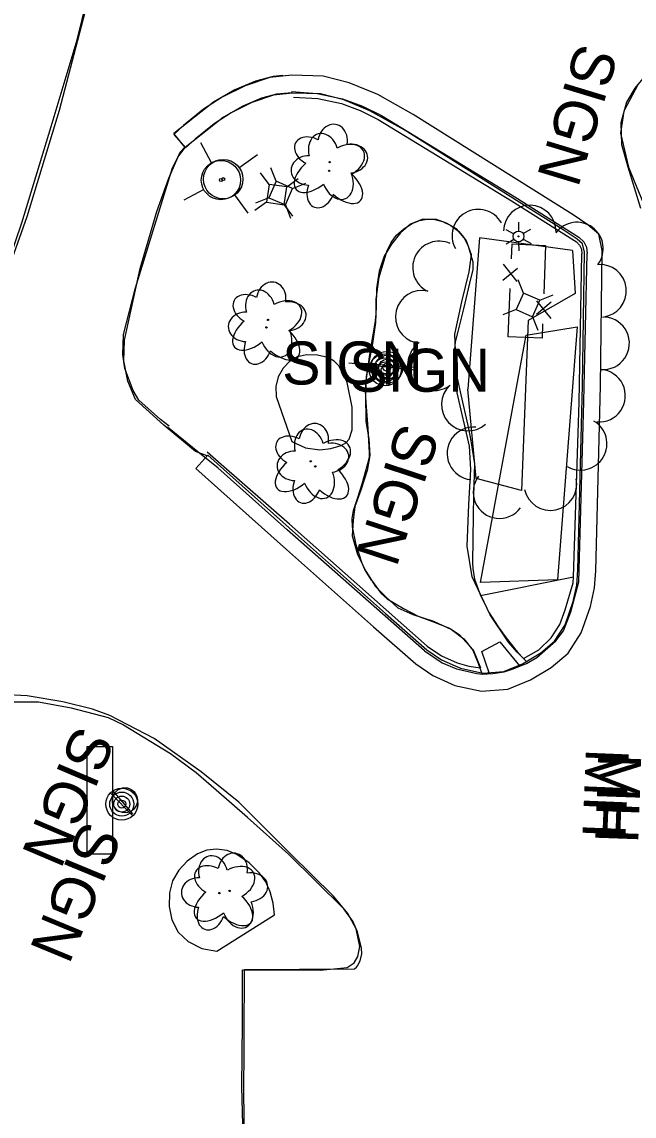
# Model space of a CAD drawing. Extents: x 588843 to 2552415, y 180129 to 269402.
# Drawn here: x 593530.4 to 593615.7, y 185896.7 to 186049.3 of the extents above; entities that cross this region are included whole.
import ezdxf

# ---------------------------------------------------------------- set-up
doc = ezdxf.new("R2010")
doc.units = 0
for name, color, linetype in [('Default', 7, 'Continuous'), ('E_BLD_HvyDash', 7, 'Continuous'), ('E_DWY', 7, 'Continuous'), ('E_FEN_P', 7, 'Continuous'), ('E_LAND_ShrubLine', 7, 'Continuous'), ('E_LAND_TreeLine', 7, 'Continuous'), ('E_LAND_TreeLine_P', 7, 'Continuous'), ('E_LAND_Vegetation', 7, 'Continuous'), ('E_LTG', 7, 'Continuous'), ('E_MISCPROP', 7, 'Continuous'), ('E_MISCPROP_Planter', 7, 'Continuous'), ('E_PATH_Sidewalk', 7, 'Continuous'), ('E_RDWY', 7, 'Continuous'), ('E_RDWY_AsphConc', 7, 'Continuous'), ('E_RDWY_C_and_G', 7, 'Continuous'), ('E_SGN', 7, 'Continuous'), ('E_SGN_Text', 7, 'Continuous'), ('E_UTL_AG_Bold', 7, 'Continuous'), ('E_UTL_MH_Text', 7, 'Continuous'), ('E_UTL_WHydrant', 7, 'Continuous')]:
    doc.layers.add(name, color=color, linetype=linetype)

# ---------------------------------------------------------------- blocks, each defined once
blk = doc.blocks.new('MHT')
at = {"layer": 'E_UTL_MH_Text'}
blk.add_text('MH', height=12, dxfattribs=at).set_placement((-9.81, -6))
blk = doc.blocks.new('POLE')
at = {"layer": 'Default'}
for radius in [4.46, 3.35, 2.23, 1.12]:
    blk.add_circle((0, 0), radius, dxfattribs=at)
blk = doc.blocks.new('SIGN')
at = {"layer": 'Default'}
blk.add_text('SIGN', height=12, dxfattribs=at).set_placement((-18.55, -6))
blk = doc.blocks.new('PED')
at = {"layer": 'Default'}
for p, q in [((-2.5, 2.5), (-5.33, 5.33)), ((2.5, 2.5), (5.33, 5.33)), ((-2.5, -2.5), (-5.33, -5.33)), ((2.5, -2.5), (5.33, -5.33))]:
    blk.add_line(p, q, dxfattribs=at)
blk.add_lwpolyline([(-2.5, -2.5), (2.5, -2.5), (2.5, 2.5), (-2.5, 2.5)], close=True, dxfattribs=at)
blk = doc.blocks.new('HYD')
at = {"layer": 'Default'}
for p, q in [((-3.84, 3.84), (-8.32, 8.32)), ((3.84, 3.84), (8.32, 8.32))]:
    blk.add_line(p, q, dxfattribs=at)
for radius in [5.48, 0.42]:
    blk.add_circle((0, 0), radius, dxfattribs=at)
blk = doc.blocks.new('DTRE_1_1')
at = {"layer": 'Default'}
blk.add_circle((-0.18, 0), 0.183, dxfattribs=at)
for centre, major_axis, ratio in [((-1.87, 5.32), (1.36, -4.98), 0.782863), ((4.06, 2.74), (-5.27, -2.93), 0.691916), ((-5.87, 0.15), (4.93, -0.12), 0.832022), ((3.54, -3.71), (-5.01, 4.58), 0.560249), ((-2.49, -5.24), (1.8, 4.86), 0.716896)]:
    blk.add_ellipse(centre, major_axis=major_axis, ratio=ratio, start_param=1.570796, end_param=4.712389, dxfattribs=at)
blk = doc.blocks.new('BSGN_1')
at = {"layer": 'Default'}
blk.add_text('SIGN', height=12, dxfattribs=at).set_placement((-18.56, -6))
blk = doc.blocks.new('POLE_1_1')
at = {"layer": 'Default'}
for radius in [4.46, 3.35, 2.23, 1.12]:
    blk.add_circle((0, 0), radius, dxfattribs=at)
blk = doc.blocks.new('SGN_1')
at = {"layer": 'Default'}
blk.add_lwpolyline([(-3.5, -15), (-10.5, -15), (-10.5, 15), (-3.5, 15)], close=True, dxfattribs=at)
blk.add_circle((0, 0), 3.5, dxfattribs=at)
blk = doc.blocks.new('HYD_3')
at = {"layer": 'E_UTL_WHydrant'}
for p, q in [((-12.6, 12.6), (-27.3, 27.3)), ((12.6, 12.6), (27.3, 27.3))]:
    blk.add_line(p, q, dxfattribs=at)
for radius in [18, 1.38]:
    blk.add_circle((0, 0), radius, dxfattribs=at)
blk = doc.blocks.new('MHT_3')
at = {"layer": 'E_UTL_MH_Text'}
blk.add_text('MH', height=39.37, dxfattribs=at).set_placement((-32.2, -19.7))
blk = doc.blocks.new('PED_3')
at = {"layer": 'E_UTL_AG_Bold'}
for p, q in [((-8.2, 8.2), (-17.5, 17.5)), ((8.2, 8.2), (17.5, 17.5)), ((-8.2, -8.2), (-17.5, -17.5)), ((8.2, -8.2), (17.5, -17.5))]:
    blk.add_line(p, q, dxfattribs=at)
blk.add_lwpolyline([(-8.2, -8.2), (8.2, -8.2), (8.2, 8.2), (-8.2, 8.2)], close=True, dxfattribs=at)
blk = doc.blocks.new('POLE_3')
at = {"layer": 'E_MISCPROP'}
for radius in [14.6, 11, 7.32, 3.66]:
    blk.add_circle((0, 0), radius, dxfattribs=at)
blk = doc.blocks.new('LPOL_4')
at = {"layer": 'E_LTG'}
for p, q in [((-2.5, 4.3), (-6.6, 11.4)), ((2.5, 4.3), (6.6, 11.4)), ((-13.1, 0), (-4.9, 0)), ((4.9, 0), (13.1, 0)), ((-6.6, -11.4), (-2.5, -4.3)), ((6.6, -11.4), (2.5, -4.3))]:
    blk.add_line(p, q, dxfattribs=at)
for radius in [4.92, 4.92, 4.92, 0.41]:
    blk.add_circle((0, 0), radius, dxfattribs=at)
blk = doc.blocks.new('SIGN_3')
at = {"layer": 'E_SGN'}
blk.add_text('SIGN', height=39.37, dxfattribs=at).set_placement((-56.1, -19.7))
blk = doc.blocks.new('DTRE_4')
at = {"layer": 'E_LAND_Vegetation'}
blk.add_circle((-0.6, 0), 0.601, dxfattribs=at)
for centre, major_axis, ratio in [((-6.1, 17.5), (4.5, -16.3), 0.782863), ((13.3, 9), (-17.3, -9.6), 0.691916), ((-19.3, 0.5), (16.2, -0.4), 0.832022), ((11.6, -12.2), (-16.4, 15), 0.560249), ((-8.2, -17.2), (5.9, 15.9), 0.716896)]:
    blk.add_ellipse(centre, major_axis=major_axis, ratio=ratio, start_param=1.570796, end_param=4.712389, dxfattribs=at)

msp = doc.modelspace()

# ---------------------------------------------------------------- linework, layer by layer
at = {"layer": 'E_BLD_HvyDash'}
msp.add_lwpolyline([(593595.54, 185958.52), (593594.51, 185961.49), (593597, 185962.84), (593599.75, 185959.51)], dxfattribs=at)
at = {"layer": 'E_DWY'}
for points in [[(593741.73, 185954.41), (593742.21, 185974.22), (593742.96, 186001.42), (593743.33, 186018.43), (593743.56, 186029.13), (593742.9, 186037.98), (593741.44, 186040.54), (593739.16, 186042.14), (593737.35, 186042.61), (593734.78, 186042.66), (593720.49, 186042.89), (593697.3, 186043.44), (593680.68, 186043.92), (593660.13, 186044.43), (593641.74, 186044.83), (593622.72, 186045.15), (593620.4, 186044.13), (593617.68, 186042.21), (593615.83, 186040.04), (593614.67, 186038.08), (593613.91, 186035.2), (593614.01, 186032.18), (593614.88, 186029.08), (593616.64, 186023.32)], [(593556.29, 185988.85), (593554.62, 185986.98), (593567.26, 185975.7), (593579.41, 185964.92), (593585.3, 185959.76), (593587.67, 185958.14), (593590.74, 185956.75), (593594.48, 185955.95), (593598.15, 185956.24), (593601.31, 185957.53), (593604.2, 185959.25), (593606.55, 185961.24), (593608.38, 185964.1), (593609.65, 185967.76), (593610.23, 185970.35), (593610.41, 185972.73), (593611.07, 185998.51), (593611.31, 186017.41), (593610.83, 186019.69), (593609.3, 186020.97), (593607.24, 186022.39), (593584.94, 186036.38), (593579.99, 186039.15), (593576.02, 186040.77), (593572.36, 186041.71), (593568, 186041.83), (593564.93, 186041.51), (593561.48, 186040.37), (593558.28, 186038.77), (593555.71, 186037.09), (593552.92, 186034.82), (593551.53, 186033.59), (593553.18, 186031.72)], [(593566.75, 186041.79), (593565.41, 186041.65), (593562.96, 186040.99), (593560.08, 186039.78), (593557.1, 186038.07), (593551.57, 186033.7)], [(593616.31, 186040.59), (593614.3, 186036.82), (593613.87, 186033.75), (593614.95, 186029), (593617.75, 186022.24)], [(593568.02, 186039.4), (593565.86, 186039.19), (593563.77, 186038.62), (593561.19, 186037.53), (593558.5, 186035.99), (593553.12, 186031.74)], [(593556.29, 185988.85), (593568.92, 185977.57), (593581.07, 185966.79), (593586.84, 185961.74), (593588.9, 185960.33), (593591.53, 185959.14), (593594.64, 185958.47), (593597.57, 185958.7), (593600.19, 185959.77), (593602.74, 185961.29), (593604.65, 185962.91), (593606.12, 185965.2), (593607.24, 185968.44), (593607.75, 185970.72), (593607.91, 185972.86), (593608.57, 185998.56), (593608.81, 186017.16), (593608.56, 186018.33), (593607.79, 186018.97), (593605.87, 186020.3), (593583.66, 186034.23), (593578.91, 186036.89), (593575.24, 186038.39), (593572.01, 186039.22), (593568.1, 186039.32), (593565.46, 186039.05), (593562.43, 186038.05), (593559.53, 186036.6), (593557.19, 186035.07), (593554.54, 186032.91), (593553.18, 186031.72)], [(593550.89, 185992.9), (593549.7, 185993.82), (593546.67, 185996.51), (593545.9, 185997.87), (593544.71, 186000.95), (593544.43, 186002.88), (593544.52, 186005.67), (593546.21, 186012.21), (593551.36, 186028.91), (593552.11, 186030.41), (593553.12, 186031.74), (593551.57, 186033.7)], [(593556.22, 185988.77), (593554.57, 185989.39), (593550.15, 185993.05), (593546.22, 185996.64), (593545.16, 185999.18), (593544.56, 186002), (593544.67, 186004.9), (593546.85, 186014.88), (593549.2, 186022.83), (593550.87, 186027.5), (593552.43, 186031.11), (593553.11, 186031.79)], [(593500.29, 185927.09), (593505.98, 185936.79), (593509.15, 185942.13), (593513.24, 185947.65), (593516.99, 185950.55), (593519.61, 185952.39), (593522.93, 185953.92), (593527.03, 185954.47), (593532.67, 185954.47), (593537.25, 185953.63), (593542.38, 185952.3), (593544.53, 185951.27)], [(593561.46, 185884.92), (593561.05, 185900.77), (593561.15, 185909.64), (593561.13, 185917.12), (593571.94, 185917.04), (593575.75, 185917.43), (593576.69, 185918.07), (593577.21, 185918.97), (593577.49, 185920.35), (593576.96, 185922.82), (593575.82, 185924.96), (593573.84, 185927.35), (593567.73, 185933.39), (593560.63, 185940.47), (593555.38, 185944.71), (593548.82, 185949.37), (593542.62, 185952.54), (593540.2, 185953.46), (593536.05, 185954.48), (593531.09, 185955.31), (593527.62, 185955.49)], [(593561.3, 185898.37), (593561.59, 185836.43), (593592.09, 185836.3), (593585.32, 185824.31), (593579.2, 185807.78), (593629.08, 185786.97), (593683.34, 185763.77), (593715.78, 185763.83), (593758.03, 185763.57), (593758.13, 185803.19), (593757.72, 185847.98), (593757.71, 185903.71), (593757.53, 185954.3)]]:
    msp.add_lwpolyline(points, dxfattribs=at)
at = {"layer": 'E_FEN_P'}
for p, q in [((593599.46, 186013.07), (593597.52, 186015.5)), ((593597.43, 186013.26), (593599.5, 186014.94)), ((593604.2, 186010.17), (593602.13, 186008.48)), ((593602.15, 186010.36), (593604.12, 186007.93))]:
    msp.add_line(p, q, dxfattribs=at)
for points in [[(593598.66, 186016.24), (593598.75, 186018.33), (593603.38, 186018.11)], [(593603.38, 186018.11), (593603.14, 186011.36)], [(593598.18, 186005.35), (593598.47, 186012.08)], [(593602.99, 186007.18), (593602.91, 186005.17), (593598.18, 186005.35)]]:
    msp.add_lwpolyline(points, dxfattribs=at)
at = {"layer": 'E_LAND_ShrubLine'}
msp.add_lwpolyline([(593600.71, 186005.61), (593607.8, 186006.75), (593605.05, 185971.49), (593594.34, 185971.12)], close=True, dxfattribs=at)
at = {"layer": 'E_LAND_TreeLine'}
for points in [[(593607.17, 186017.39), (593594.2, 186019.17), (593592.57, 185998.07)], [(593607.17, 186017.39), (593607.52, 186011.39), (593600.97, 186007.64), (593600.03, 185983.95), (593593.7, 185985.62), (593592.57, 185998.07)]]:
    msp.add_lwpolyline(points, dxfattribs=at)
at = {"layer": 'E_LAND_TreeLine_P'}
for centre, start, end in [((593594.03, 186019.46), 29.1646, 209.1646), ((593601.19, 186020.04), 358.7764, 178.7764), ((593607.77, 186017.66), 323.4614, 143.4614), ((593588.54, 186015.03), 64.9008, 244.9008), ((593611, 186011.77), 275.823, 95.823), ((593586.12, 186008.14), 76.8137, 256.8137), ((593611.42, 186004.46), 265.536, 85.536), ((593587.87, 186001.54), 124.9142, 304.9142), ((593610.85, 185997.15), 265.536, 85.536), ((593592.56, 185995.91), 132.4652, 312.4652), ((593593.33, 185989.1), 84.3249, 264.3249), ((593608.29, 185990.45), 239.5377, 59.5377), ((593596.97, 185983.71), 143.1411, 323.1411), ((593604.07, 185984.82), 191.7302, 11.7302)]:
    msp.add_arc(centre, 3.67, start, end, dxfattribs=at)
at = {"layer": 'E_MISCPROP_Planter'}
for points in [[(593568, 185990.78), (593569.91, 185989.87), (593569.91, 185989.87), (593571.9, 185989.62), (593571.9, 185989.62), (593573.43, 185989.79), (593574.91, 185990.2), (593574.91, 185990.2), (593575.54, 185990.56), (593576.01, 185991.1), (593576.01, 185991.1), (593576.42, 185992.37), (593576.42, 185992.37), (593576.43, 185995.57), (593576.43, 185995.57), (593575.74, 185998.99), (593575.74, 185998.99), (593574.62, 186001.26), (593574.62, 186001.26), (593573.92, 186001.98), (593573.03, 186002.46), (593573.03, 186002.46), (593571.57, 186002.8), (593570.07, 186002.83), (593570.07, 186002.83), (593568.82, 186002.55), (593567.7, 186001.92), (593566.8, 186001), (593566.8, 186001), (593566.12, 185999.78), (593565.79, 185998.43), (593565.81, 185997.04), (593565.81, 185997.04)], [(593565.57, 185924.78), (593565.42, 185926.41), (593565.01, 185927.99), (593565.01, 185927.99), (593564.38, 185929.35), (593563.51, 185930.58), (593563.51, 185930.58), (593562.04, 185932.01), (593560.34, 185933.17), (593560.34, 185933.17), (593558.98, 185933.73), (593557.52, 185933.94), (593557.52, 185933.94), (593556.15, 185933.78), (593554.86, 185933.27), (593554.86, 185933.27), (593553.42, 185932.26), (593552.23, 185930.98), (593552.23, 185930.98), (593551.38, 185929.49), (593550.93, 185927.83), (593550.93, 185927.83), (593550.89, 185925.92), (593551.28, 185924.05), (593551.28, 185924.05), (593552.16, 185922.36), (593553.53, 185921.03), (593553.53, 185921.03), (593555.44, 185920.08), (593557.53, 185919.71), (593557.53, 185919.71)]]:
    msp.add_lwpolyline(points, close=True, dxfattribs=at)
msp.add_lwpolyline([(593594.33, 185969.29), (593607.28, 185971.88)], dxfattribs=at)
at = {"layer": 'E_PATH_Sidewalk'}
msp.add_lwpolyline([(593600.76, 185960.11), (593599.43, 185961.37), (593598.24, 185962.8), (593595.66, 185966.58), (593593.16, 185971.91), (593592.45, 185976.19), (593592.71, 185981.99), (593592.98, 185986.87), (593592.77, 185990.11), (593591.05, 185997.55), (593590.76, 186005.73), (593591.73, 186010.24), (593592.76, 186014.41), (593593.09, 186016.77), (593592.33, 186018.85), (593590.98, 186020.41), (593589.57, 186021.23), (593588.18, 186021.72), (593586.26, 186021.76), (593584.56, 186021.06), (593583.16, 186019.86), (593581.93, 186018.29), (593580.87, 186016.59), (593580.18, 186014.53), (593579.83, 186012.1), (593579.79, 186009.65), (593579.68, 186007.35), (593579.26, 186004.45), (593578.39, 185999.83), (593578.27, 185997.25), (593578.35, 185993.56), (593578.73, 185991.15), (593578.88, 185988.81), (593578.5, 185986.7), (593577.62, 185983.98), (593576.82, 185981.68), (593576.57, 185979.74), (593576.43, 185977.61), (593577.15, 185975.01), (593578.32, 185972.7), (593579.67, 185970.57), (593581.14, 185969.13), (593582.78, 185967.59), (593584.88, 185966.65), (593587.79, 185965.71), (593590.3, 185964.53), (593591.98, 185963.27), (593593.25, 185961.69), (593594, 185959.86), (593594.45, 185958.51)], dxfattribs=at)
at = {"layer": 'E_RDWY'}
for points in [[(593486.2, 185883.3), (593489.18, 185893.96), (593493.89, 185911.07), (593499.24, 185928.93), (593507.1, 185955.12), (593509.61, 185962.65), (593517.48, 185983.79), (593527.72, 186012.54), (593531.1, 186022.16), (593535.59, 186036.96), (593539.47, 186051.68), (593541.2, 186062.67), (593545.15, 186089.33), (593548.03, 186107.77), (593551.11, 186127.76), (593554.74, 186154.6), (593556.82, 186170.65)], [(593506.3, 185953.15), (593509.39, 185962.62), (593513.59, 185974.38), (593520.05, 185991.23), (593526.18, 186009.1), (593530.36, 186021.24), (593534.44, 186034.67), (593538.07, 186046.79), (593539.46, 186052.49)]]:
    msp.add_lwpolyline(points, dxfattribs=at)
at = {"layer": 'E_RDWY_AsphConc'}
for points in [[(593567.96, 186039.55), (593571.56, 186039.3), (593575.09, 186038.53), (593575.09, 186038.53), (593577.88, 186037.54), (593580.53, 186036.22), (593580.53, 186036.22), (593599.13, 186024.89), (593608.04, 186019.25), (593608.73, 186018.62), (593608.73, 186018.62), (593609.11, 186017.85), (593609.19, 186017), (593609.19, 186017)], [(593579.1, 185971.44), (593578.18, 185972.93), (593578.18, 185972.93), (593577.75, 185973.89), (593577.75, 185973.89), (593576.99, 185976.35), (593576.48, 185978.87), (593576.48, 185978.87), (593576.42, 185980.02), (593576.62, 185981.15), (593576.62, 185981.15), (593577.22, 185982.98), (593577.22, 185982.98), (593577.84, 185984.88), (593577.84, 185984.88), (593578.75, 185988.21), (593578.75, 185988.21), (593578.82, 185988.62), (593578.82, 185988.62), (593578.82, 185989.18), (593578.82, 185989.18), (593578.65, 185992.58), (593578.65, 185992.58), (593578.36, 185996.22), (593578.36, 185996.22), (593578.28, 185997.84), (593578.28, 185997.84), (593578.34, 185998.87), (593578.34, 185998.87), (593578.88, 186002.88), (593578.88, 186002.88), (593579.37, 186005.64), (593579.37, 186005.64), (593579.7, 186007.61), (593579.7, 186007.61), (593579.75, 186008.56), (593579.75, 186008.56), (593579.78, 186010.61), (593579.78, 186010.61), (593580.2, 186013.69), (593580.2, 186013.69), (593581.31, 186017.38), (593581.31, 186017.38), (593581.86, 186018.51), (593582.62, 186019.52), (593582.62, 186019.52), (593583.63, 186020.44), (593584.79, 186021.18), (593584.79, 186021.18), (593585.8, 186021.58), (593586.87, 186021.76), (593586.87, 186021.76), (593587.96, 186021.71), (593589.03, 186021.43), (593589.03, 186021.43), (593590.2, 186020.86), (593591.24, 186020.07), (593591.24, 186020.07), (593592, 186019.19), (593592.56, 186018.16), (593592.56, 186018.16), (593593.27, 186015.81), (593593.27, 186015.81), (593593.26, 186014.76), (593593.26, 186014.76), (593592.81, 186012.82), (593592.81, 186012.82), (593591.94, 186009.26), (593591.94, 186009.26), (593591.14, 186006.12), (593591.14, 186006.12), (593590.77, 186004.64), (593590.77, 186004.64), (593590.64, 186003.06), (593590.64, 186003.06), (593591.08, 185999.6), (593591.08, 185999.6), (593591.58, 185997.29), (593591.58, 185997.29), (593592.56, 185993), (593592.56, 185993), (593592.91, 185991.14), (593592.91, 185991.14), (593593.47, 185987.65), (593593.47, 185987.65)], [(593586.5, 185961.6), (593588.99, 185959.91), (593588.99, 185959.91), (593590.98, 185959.09), (593590.98, 185959.09), (593593.8, 185958.41), (593593.8, 185958.41), (593594.61, 185958.32), (593594.61, 185958.32), (593596.03, 185958.4), (593596.03, 185958.4), (593597.61, 185958.67), (593597.61, 185958.67), (593598.9, 185959.05), (593598.9, 185959.05), (593600.73, 185959.79), (593600.73, 185959.79), (593602.17, 185960.66), (593602.17, 185960.66), (593604.83, 185962.97), (593604.83, 185962.97), (593605.89, 185964.39), (593605.89, 185964.39), (593606.92, 185967), (593606.92, 185967), (593608.04, 185971.19), (593608.72, 185996.34), (593609.19, 186017)], [(593586.5, 185961.6), (593567.36, 185978.47), (593557.69, 185987.08), (593555.66, 185988.73), (593550.67, 185992.75)], [(593593.47, 185987.65), (593593.33, 185983.24), (593593.33, 185983.24), (593593.28, 185980.45), (593593.28, 185980.45), (593593.23, 185973.85), (593593.23, 185973.85), (593593.25, 185973.08), (593593.25, 185973.08), (593593.48, 185971.59), (593593.48, 185971.59), (593594.33, 185969.29), (593594.33, 185969.29), (593595.55, 185966.87), (593595.55, 185966.87), (593596.78, 185964.93), (593596.78, 185964.93), (593597.77, 185963.58), (593597.77, 185963.58), (593599.25, 185961.67), (593599.25, 185961.67), (593599.53, 185961.34), (593599.53, 185961.34), (593600.32, 185960.49), (593600.32, 185960.49)], [(593579.1, 185971.44), (593580.45, 185969.58), (593580.45, 185969.58), (593581.29, 185968.84), (593581.29, 185968.84), (593583.6, 185967.47), (593583.6, 185967.47), (593585.65, 185966.42), (593585.65, 185966.42), (593587.61, 185965.65), (593587.61, 185965.65), (593589.99, 185964.72), (593589.99, 185964.72), (593591.35, 185963.84), (593591.35, 185963.84), (593593.32, 185961.71), (593593.32, 185961.71), (593594.33, 185959.21)], [(593575.28, 185925.62), (593567.53, 185933.21), (593567.53, 185933.21), (593561.85, 185938.36), (593561.85, 185938.36), (593557.47, 185942.16), (593557.47, 185942.16), (593554.67, 185944.56), (593554.67, 185944.56), (593551.1, 185947.24), (593551.1, 185947.24), (593544.53, 185951.21), (593544.53, 185951.21)], [(593561.32, 185898.38), (593561.43, 185917.13), (593576.75, 185917.25), (593577.04, 185917.48), (593577.04, 185917.48), (593577.19, 185917.64), (593577.19, 185917.64), (593577.55, 185918.35), (593577.55, 185918.35), (593577.76, 185919.33), (593577.76, 185919.33), (593577.71, 185920.14), (593577.71, 185920.14), (593577.15, 185922.41), (593577.15, 185922.41), (593576.5, 185923.9), (593576.5, 185923.9), (593575.28, 185925.62), (593575.28, 185925.62)]]:
    msp.add_lwpolyline(points, dxfattribs=at)
at = {"layer": 'E_RDWY_C_and_G'}
for points in [[(593568.25, 186038.79), (593571.62, 186038.58), (593574.93, 186037.88), (593574.93, 186037.88), (593577.55, 186036.93), (593580.04, 186035.68), (593580.04, 186035.68), (593598.63, 186024.33), (593607.69, 186018.59), (593608.15, 186018.12), (593608.15, 186018.12), (593608.41, 186017.56), (593608.46, 186016.94), (593608.46, 186016.94)], [(593600.32, 185960.49), (593602.44, 185961.71), (593604.2, 185963.41), (593604.2, 185963.41), (593605.38, 185965.25), (593606.14, 185967.31), (593606.14, 185967.31), (593607.24, 185971.05), (593607.28, 185971.88), (593608.1, 185996.25), (593608.46, 186016.94)], [(593586.88, 185962.23), (593567.69, 185979.22), (593558.16, 185987.58), (593556.2, 185989.28)], [(593586.88, 185962.23), (593588.87, 185960.88), (593591.07, 185959.89), (593591.07, 185959.89), (593592.68, 185959.45), (593594.33, 185959.21), (593594.33, 185959.21)]]:
    msp.add_lwpolyline(points, dxfattribs=at)
at = {"layer": 'E_SGN'}
for p, q in [((593576.65, 186001.8), (593585.6, 186001.1)), ((593542.99, 185942.1), (593545.78, 185938.85))]:
    msp.add_line(p, q, dxfattribs=at)
for points in [[(593585.3, 186000.7), (593575.94, 186001.71)], [(593545.86, 185938.52), (593542.72, 185941.73)]]:
    msp.add_lwpolyline(points, dxfattribs=at)

# ---------------------------------------------------------------- block references
at = {"layer": 'E_LAND_Vegetation', "xscale": 0.1524003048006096, "yscale": 0.1524003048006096, "rotation": -97.36026881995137}
for p in [(593573.26, 186029.62), (593564.68, 186007.63), (593570.63, 185987.91), (593559.32, 185928.01)]:
    msp.add_blockref('DTRE_4', p, dxfattribs=at)
at = {"layer": 'E_LAND_Vegetation', "xscale": 0.5, "yscale": 0.5}
for p in [(593573.31, 186028.49), (593564.55, 186006.68), (593571.36, 185987.29), (593558, 185927.8)]:
    msp.add_blockref('DTRE_1_1', p, dxfattribs=at)
at = {"layer": 'E_LTG', "xscale": 0.1524003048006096, "yscale": 0.1524003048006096, "rotation": -89.2544447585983}
msp.add_blockref('LPOL_4', (593599.63, 186019.36), dxfattribs=at)
at = {"layer": 'E_MISCPROP'}
for name, p, xscale, yscale, rotation in [('POLE_3', (593581.26, 186001.11), 0.1524003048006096, 0.1524003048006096, -89.2544447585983), ('POLE', (593544.29, 185940.21), 0.5000000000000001, 0.5, -92.40976933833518)]:
    msp.add_blockref(name, p, dxfattribs=dict(at, xscale=xscale, yscale=yscale, rotation=rotation))
at = {"layer": 'E_MISCPROP', "xscale": 0.5, "yscale": 0.5}
msp.add_blockref('POLE_1_1', (593581.04, 186000.75), dxfattribs=at)
at = {"layer": 'E_SGN', "xscale": 0.5, "yscale": 0.5}
for name, p in [('BSGN_1', (593575.94, 186001.71)), ('BSGN_1', (593585.3, 186000.7)), ('SGN_1', (593544.73, 185940.74))]:
    msp.add_blockref(name, p, dxfattribs=at)
at = {"layer": 'E_SGN_Text'}
for name, p, xscale, yscale, rotation in [('SIGN_3', (593608.25, 186037.47), 0.1524003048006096, 0.15240030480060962, -106.87364180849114), ('SIGN_3', (593583.19, 185984.53), 0.15240030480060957, 0.15240030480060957, -108.22270715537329), ('SIGN', (593537.06, 185941.71), 0.5000000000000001, 0.5000000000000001, -113.0414243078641), ('SIGN_3', (593538.39, 185929.09), 0.1524003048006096, 0.1524003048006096, -112.48143376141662)]:
    msp.add_blockref(name, p, dxfattribs=dict(at, xscale=xscale, yscale=yscale, rotation=rotation))
at = {"layer": 'E_UTL_AG_Bold'}
for name, p, xscale, yscale, rotation in [('PED', (593565.88, 186025.2), 0.5, 0.5, -98.54264241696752), ('PED_3', (593566.46, 186025.4), 0.1524003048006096, 0.1524003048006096, 156.5196793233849), ('PED_3', (593600.95, 186009.81), 0.1524003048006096, 0.1524003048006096, 156.5196793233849)]:
    msp.add_blockref(name, p, dxfattribs=dict(at, xscale=xscale, yscale=yscale, rotation=rotation))
at = {"layer": 'E_UTL_MH_Text'}
for name, p, xscale, yscale, rotation in [('MHT', (593611.84, 185943.01), 0.4999999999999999, 0.5, -92.35193223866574), ('MHT_3', (593613.59, 185942.33), 0.1524003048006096, 0.1524003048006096, -92.028784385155)]:
    msp.add_blockref(name, p, dxfattribs=dict(at, xscale=xscale, yscale=yscale, rotation=rotation))
at = {"layer": 'E_UTL_WHydrant'}
for name, p, xscale, yscale, rotation in [('HYD', (593558.12, 186027.22), 0.49999999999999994, 0.49999999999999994, 73.50686917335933), ('HYD_3', (593558.44, 186027.35), 0.15240030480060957, 0.15240030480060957, -99.0736482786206)]:
    msp.add_blockref(name, p, dxfattribs=dict(at, xscale=xscale, yscale=yscale, rotation=rotation))

doc.saveas('drawing.dxf')
